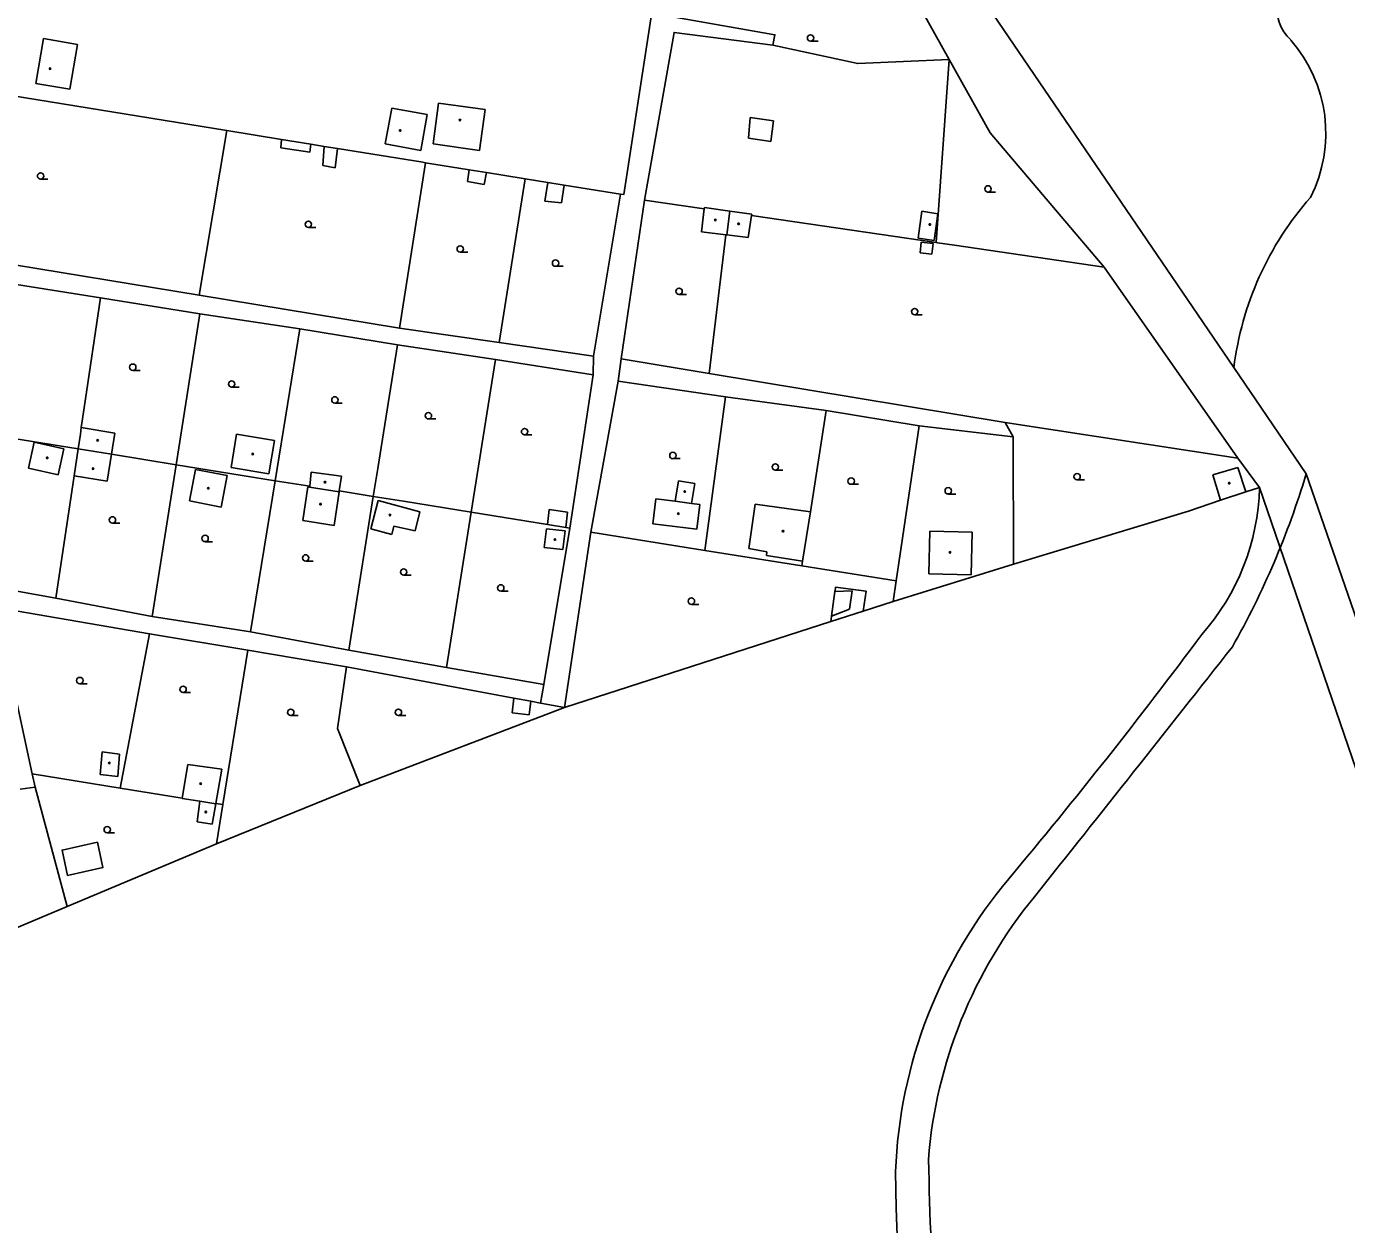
# Model space of a CAD drawing. Extents: x -596024 to -594475, y -1163820 to -1161957.
# Drawn here: x -595600.9 to -595445.5, y -1163179.9 to -1163038.9 of the extents above; entities that cross this region are included whole.
import ezdxf

# ---------------------------------------------------------------- set-up
doc = ezdxf.new("R2010")
doc.units = 0
for name, color, linetype in [('Level 11', 7, 'Continuous'), ('Level 36', 7, 'Continuous'), ('Level 39', 7, 'Continuous'), ('Level 5', 7, 'Continuous'), ('Level 51', 7, 'Continuous'), ('Level 52', 7, 'Continuous'), ('Level 54', 7, 'Continuous'), ('Level 7', 7, 'Continuous')]:
    doc.layers.add(name, color=color, linetype=linetype)

msp = doc.modelspace()

# ---------------------------------------------------------------- linework, layer by layer
at = {"layer": 'Level 11'}
for points in [[(-595513.01, -1163041.08), (-595503.03, -1163043.24), (-595492.25, -1163042.77)], [(-595505.71, -1163105.38), (-595505.66, -1163104.99), (-595505.64, -1163104.84), (-595502.05, -1163105.34), (-595502.38, -1163107.67)], [(-595506.11, -1163108.28), (-595506.2, -1163108.9)], [(-595592.51, -1163134.86), (-595596.67, -1163135.78), (-595596.01, -1163138.76)], [(-595596.01, -1163138.76), (-595591.85, -1163137.84), (-595592.51, -1163134.86)]]:
    msp.add_lwpolyline(points, dxfattribs=at)
for centre, radius, start, end in [((-595448.34, -1163036.54), 5.41, 120.2361, 226.4982), ((-595464.6, -1163051.44), 16.66, 333.0839, 41.1966), ((-595421.89, -1163083.57), 37.15, 138.5639, 172.9711), ((-595545.6, -1163062.81), 99.58, 330.4898, 343.2423), ((-595482.94, -1163092.43), 27.21, 318.5665, 358.4949), ((-595974.11, -1162729.57), 637.77, 320.04226, 323.33216), ((-599474.35, -1159957.03), 5106.51, 321.42301, 321.84402), ((-595441.77, -1163175.8), 56.85, 139.8733, 177.7911), ((-595439.21, -1163176.63), 55.68, 140.5941, 175.42), ((-594613.82, -1163149.73), 881.17, 181.45994, 184.0367), ((-594997.05, -1163165.15), 501.6, 180.9663, 188.8348)]:
    msp.add_arc(centre, radius, start, end, dxfattribs=at)
at = {"layer": 'Level 36'}
for p, q in [((-595508.58, -1163040.61), (-595507.7, -1163040.61)), ((-595599.19, -1163056.84), (-595598.32, -1163056.84)), ((-595487.7, -1163058.36), (-595486.82, -1163058.36)), ((-595567.68, -1163062.52), (-595566.8, -1163062.52)), ((-595549.81, -1163065.43), (-595548.93, -1163065.43)), ((-595538.59, -1163067.09), (-595537.71, -1163067.09)), ((-595524.05, -1163070.41), (-595523.18, -1163070.41)), ((-595496.32, -1163072.8), (-595495.45, -1163072.8)), ((-595588.34, -1163079.34), (-595587.46, -1163079.34)), ((-595576.71, -1163081.32), (-595575.84, -1163081.32)), ((-595564.56, -1163083.2), (-595563.68, -1163083.2)), ((-595553.55, -1163085.05), (-595552.68, -1163085.05)), ((-595542.23, -1163086.93), (-595541.36, -1163086.93)), ((-595524.78, -1163089.73), (-595523.91, -1163089.73)), ((-595512.73, -1163091.09), (-595511.86, -1163091.09)), ((-595477.21, -1163092.23), (-595476.34, -1163092.23)), ((-595503.8, -1163092.75), (-595502.93, -1163092.75)), ((-595492.38, -1163093.89), (-595491.5, -1163093.89)), ((-595590.73, -1163097.32), (-595589.86, -1163097.32)), ((-595579.83, -1163099.5), (-595578.95, -1163099.5)), ((-595567.99, -1163101.78), (-595567.11, -1163101.78)), ((-595556.46, -1163103.45), (-595555.59, -1163103.45)), ((-595545.03, -1163105.32), (-595544.16, -1163105.32)), ((-595522.6, -1163106.88), (-595521.73, -1163106.88)), ((-595594.57, -1163116.21), (-595593.7, -1163116.21)), ((-595582.42, -1163117.25), (-595581.55, -1163117.25)), ((-595569.75, -1163119.95), (-595568.88, -1163119.95)), ((-595557.08, -1163119.95), (-595556.2, -1163119.95)), ((-595591.35, -1163133.77), (-595590.48, -1163133.77))]:
    msp.add_line(p, q, dxfattribs=at)
for centre in [(-595508.58, -1163040.23), (-595599.19, -1163056.47), (-595487.7, -1163057.99), (-595567.68, -1163062.15), (-595549.81, -1163065.06), (-595538.59, -1163066.72), (-595524.05, -1163070.04), (-595496.32, -1163072.43), (-595588.34, -1163078.97), (-595576.71, -1163080.95), (-595564.56, -1163082.82), (-595553.55, -1163084.68), (-595542.23, -1163086.55), (-595524.78, -1163089.36), (-595512.73, -1163090.71), (-595503.8, -1163092.37), (-595477.21, -1163091.85), (-595492.38, -1163093.51), (-595590.73, -1163096.94), (-595579.83, -1163099.12), (-595567.99, -1163101.41), (-595556.46, -1163103.07), (-595545.03, -1163104.94), (-595522.6, -1163106.5), (-595594.57, -1163115.84), (-595582.42, -1163116.88), (-595569.75, -1163119.58), (-595557.08, -1163119.58), (-595591.35, -1163133.39)]:
    msp.add_circle(centre, 0.375, dxfattribs=at)
at = {"layer": 'Level 39'}
for centre, radius in [((-595598.07, -1163043.84), 0.09), ((-595598.07, -1163043.84), 0.0398), ((-595549.83, -1163049.89), 0.09), ((-595549.83, -1163049.89), 0.0398), ((-595556.88, -1163051.12), 0.09), ((-595556.88, -1163051.12), 0.0398), ((-595519.78, -1163061.65), 0.09), ((-595519.78, -1163061.65), 0.0398), ((-595517.05, -1163062.1), 0.09), ((-595517.05, -1163062.1), 0.0398), ((-595494.54, -1163062.18), 0.09), ((-595494.54, -1163062.18), 0.0398), ((-595592.48, -1163087.57), 0.09), ((-595592.48, -1163087.57), 0.0398), ((-595598.41, -1163089.63), 0.09), ((-595598.41, -1163089.63), 0.0398), ((-595574.22, -1163089.18), 0.09), ((-595574.22, -1163089.18), 0.0398), ((-595593.01, -1163090.91), 0.09), ((-595593.01, -1163090.91), 0.0398), ((-595565.72, -1163092.5), 0.09), ((-595565.72, -1163092.5), 0.0398), ((-595459.31, -1163092.61), 0.09), ((-595459.31, -1163092.61), 0.0398), ((-595579.46, -1163093.21), 0.09), ((-595579.46, -1163093.21), 0.0398), ((-595523.38, -1163093.6), 0.09), ((-595523.38, -1163093.6), 0.0398), ((-595566.25, -1163095.08), 0.09), ((-595566.25, -1163095.08), 0.0398), ((-595558.06, -1163096.37), 0.09), ((-595558.06, -1163096.37), 0.0398), ((-595524.13, -1163096.21), 0.09), ((-595524.13, -1163096.21), 0.0398), ((-595511.81, -1163098.26), 0.09), ((-595511.81, -1163098.26), 0.0398), ((-595538.66, -1163099.25), 0.09), ((-595538.66, -1163099.25), 0.0398), ((-595492.17, -1163100.76), 0.09), ((-595492.17, -1163100.76), 0.0398), ((-595591.11, -1163125.55), 0.09), ((-595591.11, -1163125.55), 0.0398), ((-595580.35, -1163127.97), 0.09), ((-595580.35, -1163127.97), 0.0398), ((-595579.74, -1163131.31), 0.09), ((-595579.74, -1163131.31), 0.0398)]:
    msp.add_circle(centre, radius, dxfattribs=at)
at = {"layer": 'Level 5'}
for points in [[(-595599.74, -1163045.57), (-595598.84, -1163040.3)], [(-595598.84, -1163040.3), (-595594.85, -1163040.98)], [(-595594.85, -1163040.98), (-595595.75, -1163046.25)], [(-595595.75, -1163046.25), (-595599.74, -1163045.57)], [(-595558.62, -1163052.7), (-595557.86, -1163048.49)], [(-595557.86, -1163048.49), (-595553.69, -1163049.25)], [(-595553, -1163052.7), (-595552.35, -1163047.9)], [(-595552.35, -1163047.9), (-595546.89, -1163048.64)], [(-595546.89, -1163048.64), (-595547.55, -1163053.45)], [(-595553.69, -1163049.25), (-595554.46, -1163053.46)], [(-595554.46, -1163053.46), (-595558.62, -1163052.7)], [(-595547.55, -1163053.45), (-595553, -1163052.7)]]:
    msp.add_lwpolyline(points, dxfattribs=at)
at = {"layer": 'Level 51'}
for points in [[(-595503.68, -1162992.7), (-595492.52, -1163029.46), (-595458.76, -1163079.02), (-595450.25, -1163091.52), (-595419.94, -1163179.11), (-595401.61, -1163219.23), (-595377.04, -1163280.37), (-595366.19, -1163311.62), (-595354.94, -1163339.67), (-595344.96, -1163363.16)], [(-595517.66, -1162997.16), (-595524.34, -1163037.83), (-595512.77, -1163039.85), (-595513.01, -1163041.08), (-595524.63, -1163039.57), (-595528.12, -1163059.3)], [(-595492.25, -1163042.77), (-595499.36, -1163030), (-595503.19, -1163023.08), (-595514.25, -1162997.25)], [(-595492.25, -1163042.77), (-595493.81, -1163064.3)], [(-595474.01, -1163067.19), (-595487.44, -1163051.4), (-595492.25, -1163042.77)], [(-595580.53, -1163070.49), (-595577.28, -1163051.12)], [(-595553.89, -1163054.91), (-595556.96, -1163074.39)], [(-595545.24, -1163076.07), (-595542.17, -1163056.81)], [(-595530.96, -1163058.62), (-595534.13, -1163077.66)], [(-595530.87, -1163077.99), (-595528.12, -1163059.3)], [(-595528.12, -1163059.3), (-595521.08, -1163060.32)], [(-595515.52, -1163061.13), (-595493.81, -1163064.3)], [(-595518.54, -1163063.39), (-595520.51, -1163079.71)], [(-595493.81, -1163064.3), (-595493.62, -1163064.33), (-595491.63, -1163064.62), (-595474.01, -1163067.19)], [(-595580.53, -1163070.49), (-595613.06, -1163065.16)], [(-595613.43, -1163067.43), (-595592.12, -1163070.81)], [(-595458.3, -1163089.66), (-595474.01, -1163067.19)], [(-595592.12, -1163070.81), (-595594.05, -1163083.75), (-595594.4, -1163086.08)], [(-595592.12, -1163070.81), (-595580.44, -1163072.7)], [(-595556.96, -1163074.39), (-595580.53, -1163070.49)], [(-595583.24, -1163090.44), (-595580.44, -1163072.7)], [(-595568.67, -1163074.46), (-595580.44, -1163072.7)], [(-595568.67, -1163074.46), (-595571.58, -1163092.32)], [(-595557.19, -1163076.35), (-595568.67, -1163074.46)], [(-595545.24, -1163076.07), (-595556.96, -1163074.39)], [(-595557.19, -1163076.35), (-595559.51, -1163090.88), (-595560.04, -1163094.17)], [(-595557.19, -1163076.35), (-595545.67, -1163078.07)], [(-595534.13, -1163077.66), (-595545.24, -1163076.07)], [(-595545.67, -1163078.07), (-595548.52, -1163096.03)], [(-595545.67, -1163078.07), (-595534.18, -1163079.87)], [(-595534.13, -1163077.66), (-595534.18, -1163079.87)], [(-595530.87, -1163077.99), (-595531.2, -1163080.62)], [(-595530.87, -1163077.99), (-595520.51, -1163079.71)], [(-595534.18, -1163079.87), (-595536.91, -1163097.9)], [(-595520.51, -1163079.71), (-595485.68, -1163085.48)], [(-595531.2, -1163080.62), (-595534.45, -1163098.39)], [(-595531.2, -1163080.62), (-595518.58, -1163082.47)], [(-595521.02, -1163100.53), (-595518.58, -1163082.47)], [(-595518.58, -1163082.47), (-595506.73, -1163084.08)], [(-595506.73, -1163084.08), (-595508.6, -1163096)], [(-595506.73, -1163084.08), (-595495.81, -1163085.85)], [(-595608.75, -1163086.33), (-595594.77, -1163088.58)], [(-595495.81, -1163085.85), (-595498.5, -1163104.11)], [(-595484.72, -1163087.15), (-595495.81, -1163085.85)], [(-595485.68, -1163085.48), (-595458.3, -1163089.66)], [(-595485.68, -1163085.48), (-595484.72, -1163087.15)], [(-595484.71, -1163102.14), (-595484.72, -1163087.15)], [(-595590.85, -1163089.21), (-595583.24, -1163090.44)], [(-595586.07, -1163108.32), (-595583.24, -1163090.44)], [(-595583.24, -1163090.44), (-595571.58, -1163092.32)], [(-595458.3, -1163089.66), (-595455.74, -1163093.14)], [(-595595.24, -1163091.75), (-595597.39, -1163106.13)], [(-595571.58, -1163092.32), (-595574.49, -1163110.12)], [(-595571.58, -1163092.32), (-595567.52, -1163092.97)], [(-595564.04, -1163093.53), (-595560.04, -1163094.17)], [(-595560.04, -1163094.17), (-595562.93, -1163112.25)], [(-595560.04, -1163094.17), (-595556.47, -1163094.75), (-595548.52, -1163096.03)], [(-595455.74, -1163093.14), (-595457.34, -1163093.65)], [(-595429.2, -1163170.59), (-595431.55, -1163163.73), (-595455.74, -1163093.14)], [(-595460.32, -1163094.6), (-595464.12, -1163095.9)], [(-595548.52, -1163096.03), (-595551.42, -1163114.29)], [(-595548.52, -1163096.03), (-595539.53, -1163097.48)], [(-595464.12, -1163095.9), (-595484.71, -1163102.14)], [(-595536.91, -1163097.9), (-595539.98, -1163116.32)], [(-595539.53, -1163097.48), (-595537.38, -1163097.82)], [(-595534.45, -1163098.39), (-595537.52, -1163119.02)], [(-595537.38, -1163097.82), (-595536.91, -1163097.9)], [(-595534.45, -1163098.39), (-595521.02, -1163100.53)], [(-595521.02, -1163100.53), (-595509.6, -1163102.34)], [(-595509.52, -1163101.81), (-595509.6, -1163102.34)], [(-595509.6, -1163102.34), (-595498.5, -1163104.11)], [(-595498.86, -1163106.53), (-595484.71, -1163102.14)], [(-595597.39, -1163106.13), (-595604.63, -1163104.85)], [(-595498.5, -1163104.11), (-595498.86, -1163106.53)], [(-595586.07, -1163108.32), (-595597.39, -1163106.13)], [(-595537.52, -1163119.02), (-595506.2, -1163108.9), (-595502.38, -1163107.67), (-595498.86, -1163106.53)], [(-595604.41, -1163107.23), (-595600.17, -1163126.82)], [(-595604.41, -1163107.23), (-595586.39, -1163110.35)], [(-595574.49, -1163110.12), (-595586.07, -1163108.32)], [(-595589.81, -1163128.49), (-595586.39, -1163110.35)], [(-595586.39, -1163110.35), (-595574.82, -1163112.27)], [(-595562.93, -1163112.25), (-595574.49, -1163110.12)], [(-595574.82, -1163112.27), (-595577.74, -1163130.44)], [(-595574.82, -1163112.27), (-595563.2, -1163114.24)], [(-595551.42, -1163114.29), (-595562.93, -1163112.25)], [(-595561.59, -1163128.17), (-595564.26, -1163121.5), (-595563.2, -1163114.24)], [(-595563.2, -1163114.24), (-595543.49, -1163117.91)], [(-595539.98, -1163116.32), (-595551.42, -1163114.29)], [(-595540.34, -1163118.49), (-595539.98, -1163116.32)], [(-595561.59, -1163128.17), (-595537.52, -1163119.02)], [(-595543.49, -1163117.91), (-595541.49, -1163118.28)], [(-595541.49, -1163118.28), (-595540.34, -1163118.49)], [(-595540.34, -1163118.49), (-595537.52, -1163119.02)], [(-595600.17, -1163126.82), (-595589.81, -1163128.49)], [(-595600.17, -1163126.82), (-595599.83, -1163128.38)], [(-595601.61, -1163128.61), (-595599.83, -1163128.38)], [(-595599.83, -1163128.38), (-595596.08, -1163142.44)], [(-595578.48, -1163135.07), (-595561.59, -1163128.17)], [(-595589.81, -1163128.49), (-595582.52, -1163129.67)], [(-595578.57, -1163130.31), (-595577.74, -1163130.44)], [(-595577.74, -1163130.44), (-595578.48, -1163135.07)], [(-595596.08, -1163142.44), (-595578.48, -1163135.07)], [(-595610.52, -1163148.49), (-595596.08, -1163142.44)]]:
    msp.add_lwpolyline(points, dxfattribs=at)
at = {"layer": 'Level 52'}
for points in [[(-595521.08, -1163060.32), (-595521.42, -1163063.03)], [(-595521.06, -1163060.16), (-595521.08, -1163060.32)], [(-595518.09, -1163060.59), (-595521.06, -1163060.16)], [(-595518.44, -1163063.4), (-595518.09, -1163060.59)], [(-595515.49, -1163060.96), (-595518.09, -1163060.59)], [(-595515.91, -1163063.72), (-595515.52, -1163061.13)], [(-595515.52, -1163061.13), (-595515.49, -1163060.96)], [(-595495.49, -1163060.61), (-595495.91, -1163063.8)], [(-595493.59, -1163060.93), (-595495.49, -1163060.61)], [(-595494.05, -1163064.07), (-595493.59, -1163060.93)], [(-595521.42, -1163063.03), (-595518.54, -1163063.39)], [(-595518.54, -1163063.39), (-595518.44, -1163063.4)], [(-595518.44, -1163063.4), (-595515.91, -1163063.72)], [(-595494.05, -1163064.07), (-595495.91, -1163063.8)], [(-595594.77, -1163088.58), (-595594.51, -1163086.86), (-595594.4, -1163086.08)], [(-595594.4, -1163086.08), (-595590.45, -1163086.72)], [(-595600.63, -1163090.84), (-595599.96, -1163087.78)], [(-595599.96, -1163087.78), (-595596.45, -1163088.56)], [(-595590.45, -1163086.72), (-595590.85, -1163089.21)], [(-595576.77, -1163090.77), (-595576.12, -1163086.84)], [(-595576.12, -1163086.84), (-595571.66, -1163087.59)], [(-595571.66, -1163087.59), (-595572.32, -1163091.51)], [(-595596.45, -1163088.56), (-595597.13, -1163091.62)], [(-595594.77, -1163088.58), (-595595.24, -1163091.75)], [(-595590.85, -1163089.21), (-595594.77, -1163088.58)], [(-595591.36, -1163092.37), (-595590.85, -1163089.21)], [(-595597.13, -1163091.62), (-595600.63, -1163090.84)], [(-595581.68, -1163094.71), (-595580.97, -1163090.99)], [(-595580.97, -1163090.99), (-595577.24, -1163091.7)], [(-595572.32, -1163091.51), (-595576.77, -1163090.77)], [(-595461.24, -1163091.63), (-595458.31, -1163090.76)], [(-595458.31, -1163090.76), (-595457.34, -1163093.65)], [(-595595.24, -1163091.75), (-595591.36, -1163092.37)], [(-595577.24, -1163091.7), (-595577.95, -1163095.42)], [(-595567.52, -1163092.97), (-595567.35, -1163091.32)], [(-595567.35, -1163091.32), (-595563.79, -1163091.79)], [(-595563.79, -1163091.79), (-595564.04, -1163093.53)], [(-595524.52, -1163094.75), (-595524.13, -1163092.33)], [(-595524.13, -1163092.33), (-595522.2, -1163092.64)], [(-595522.2, -1163092.64), (-595522.58, -1163094.99)], [(-595460.32, -1163094.6), (-595461.24, -1163091.63)], [(-595568.33, -1163096.99), (-595567.74, -1163093.04)], [(-595567.74, -1163093.04), (-595567.53, -1163093.08)], [(-595567.53, -1163093.08), (-595567.52, -1163092.97)], [(-595567.53, -1163093.08), (-595564.06, -1163093.64)], [(-595564.06, -1163093.64), (-595564.64, -1163097.61)], [(-595564.04, -1163093.53), (-595564.06, -1163093.64)], [(-595457.34, -1163093.65), (-595460.32, -1163094.6)], [(-595577.95, -1163095.42), (-595581.68, -1163094.71)], [(-595560.32, -1163097.98), (-595559.45, -1163094.67)], [(-595559.45, -1163094.67), (-595554.54, -1163095.97)], [(-595526.77, -1163094.46), (-595527.14, -1163097.39)], [(-595524.52, -1163094.75), (-595526.77, -1163094.46)], [(-595522.58, -1163094.99), (-595524.52, -1163094.75)], [(-595521.6, -1163095.12), (-595522.58, -1163094.99)], [(-595521.97, -1163098.04), (-595521.6, -1163095.12)], [(-595515.86, -1163100.32), (-595515.1, -1163095.07)], [(-595515.1, -1163095.07), (-595508.6, -1163096)], [(-595564.64, -1163097.61), (-595568.33, -1163096.99)], [(-595554.54, -1163095.97), (-595555.12, -1163098.23)], [(-595508.6, -1163096), (-595509.52, -1163101.81)], [(-595557.84, -1163098.64), (-595560.32, -1163097.98)], [(-595557.61, -1163097.68), (-595557.84, -1163098.64)], [(-595555.12, -1163098.23), (-595557.61, -1163097.68)], [(-595539.92, -1163100.19), (-595539.67, -1163097.99)], [(-595539.67, -1163097.99), (-595537.45, -1163098.23)], [(-595537.45, -1163098.23), (-595537.72, -1163100.43)], [(-595527.14, -1163097.39), (-595521.97, -1163098.04)], [(-595494.67, -1163103.28), (-595494.55, -1163098.27)], [(-595494.55, -1163098.27), (-595489.55, -1163098.39)], [(-595489.55, -1163098.39), (-595489.67, -1163103.4)], [(-595537.72, -1163100.43), (-595539.92, -1163100.19)], [(-595513.72, -1163100.68), (-595515.86, -1163100.32)], [(-595513.78, -1163101.14), (-595513.72, -1163100.68)], [(-595509.52, -1163101.81), (-595513.78, -1163101.14)], [(-595489.67, -1163103.4), (-595494.67, -1163103.28)], [(-595592.16, -1163126.88), (-595591.94, -1163124.23)], [(-595591.94, -1163124.23), (-595589.89, -1163124.49)], [(-595589.89, -1163124.49), (-595590.11, -1163127.14)], [(-595590.11, -1163127.14), (-595592.16, -1163126.88)], [(-595582.52, -1163129.67), (-595581.86, -1163125.72)], [(-595581.86, -1163125.72), (-595577.87, -1163126.27)], [(-595577.87, -1163126.27), (-595578.57, -1163130.31)], [(-595582.53, -1163129.73), (-595582.52, -1163129.67)], [(-595582.53, -1163129.73), (-595580.44, -1163130.05)], [(-595580.75, -1163132.46), (-595580.44, -1163130.05)], [(-595580.44, -1163130.05), (-595578.58, -1163130.35)], [(-595578.58, -1163130.35), (-595578.99, -1163132.73)], [(-595578.57, -1163130.31), (-595578.58, -1163130.35)], [(-595578.99, -1163132.73), (-595580.75, -1163132.46)]]:
    msp.add_lwpolyline(points, dxfattribs=at)
at = {"layer": 'Level 54'}
for points in [[(-595515.88, -1163052.03), (-595515.68, -1163049.6)], [(-595515.68, -1163049.6), (-595512.94, -1163049.98)], [(-595512.94, -1163049.98), (-595513.24, -1163052.4)], [(-595570.85, -1163052.16), (-595570.93, -1163053.14)], [(-595513.24, -1163052.4), (-595515.88, -1163052.03)], [(-595570.93, -1163053.14), (-595567.49, -1163053.67)], [(-595567.49, -1163053.67), (-595567.39, -1163052.72)], [(-595565.81, -1163052.98), (-595565.99, -1163055.25)], [(-595564.53, -1163055.49), (-595564.24, -1163053.23)], [(-595565.99, -1163055.25), (-595564.53, -1163055.49)], [(-595548.76, -1163055.74), (-595548.95, -1163057.11)], [(-595546.98, -1163057.48), (-595546.72, -1163056.07)], [(-595548.95, -1163057.11), (-595546.98, -1163057.48)], [(-595539.51, -1163057.24), (-595539.86, -1163059.42)], [(-595537.88, -1163059.64), (-595537.57, -1163057.55)], [(-595539.86, -1163059.42), (-595537.88, -1163059.64)], [(-595495.66, -1163065.53), (-595495.55, -1163064.24)], [(-595495.55, -1163064.24), (-595494.16, -1163064.4)], [(-595494.16, -1163064.4), (-595494.3, -1163065.68)], [(-595494.3, -1163065.68), (-595495.66, -1163065.53)], [(-595539.53, -1163097.48), (-595539.34, -1163095.73)], [(-595539.34, -1163095.73), (-595537.18, -1163096.01)], [(-595537.18, -1163096.01), (-595537.38, -1163097.82)], [(-595506.11, -1163108.28), (-595505.71, -1163105.38)], [(-595505.71, -1163105.38), (-595503.69, -1163105.27)], [(-595503.69, -1163105.27), (-595504.01, -1163107.43)], [(-595504.01, -1163107.43), (-595506.11, -1163108.28)], [(-595543.49, -1163117.91), (-595543.68, -1163119.64)], [(-595541.7, -1163119.86), (-595541.49, -1163118.28)], [(-595543.68, -1163119.64), (-595541.7, -1163119.86)]]:
    msp.add_lwpolyline(points, dxfattribs=at)
at = {"layer": 'Level 7'}
for points in [[(-595525.53, -1163025.93), (-595530.57, -1163058.66), (-595530.94, -1163058.62)], [(-595577.28, -1163051.12), (-595604.16, -1163046.77)], [(-595570.85, -1163052.16), (-595577.28, -1163051.12)], [(-595567.39, -1163052.72), (-595570.85, -1163052.16)], [(-595565.81, -1163052.98), (-595567.39, -1163052.72)], [(-595564.24, -1163053.23), (-595565.81, -1163052.98)], [(-595554.2, -1163054.86), (-595564.24, -1163053.23)], [(-595548.76, -1163055.74), (-595553.89, -1163054.91), (-595554.2, -1163054.86)], [(-595546.72, -1163056.07), (-595548.76, -1163055.74)], [(-595542.39, -1163056.77), (-595546.72, -1163056.07)], [(-595539.51, -1163057.24), (-595542.17, -1163056.81), (-595542.39, -1163056.77)], [(-595537.57, -1163057.55), (-595539.51, -1163057.24)], [(-595530.94, -1163058.62), (-595530.96, -1163058.62), (-595537.57, -1163057.55)]]:
    msp.add_lwpolyline(points, dxfattribs=at)

doc.saveas('drawing.dxf')
